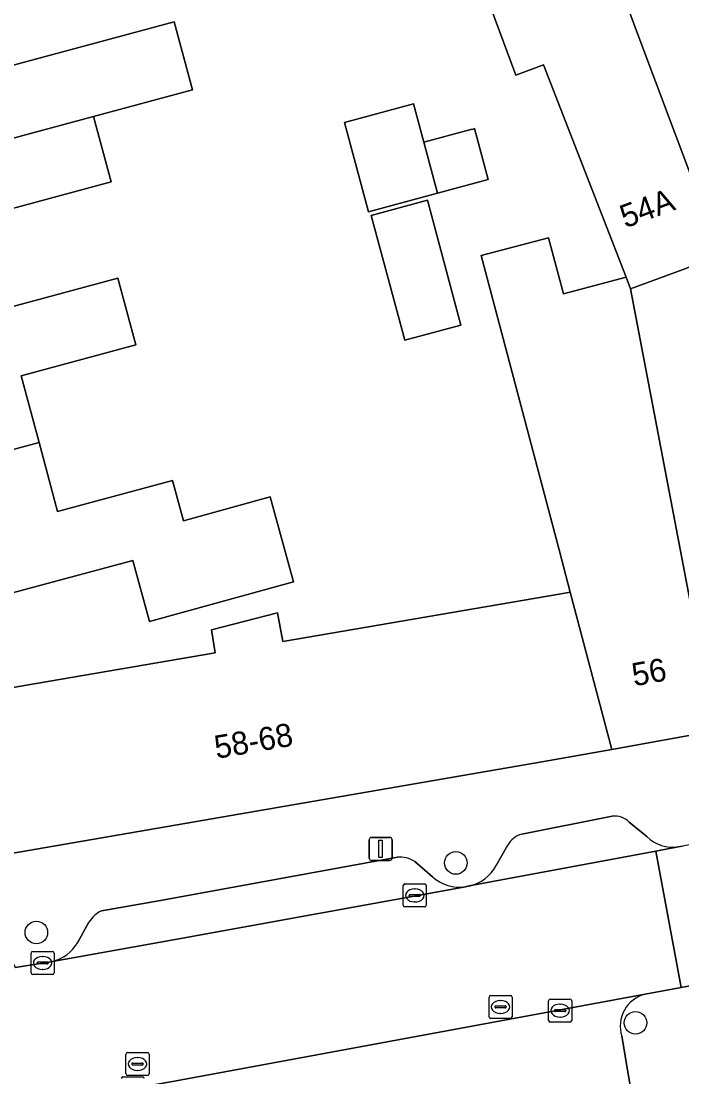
# Model space of a CAD drawing. Extents: x 159371 to 159986, y 382987 to 383597.
# Drawn here: x 159714.18 to 159742.8, y 383315.4 to 383361.12 of the extents above; entities that cross this region are included whole.
import ezdxf

# ---------------------------------------------------------------- set-up
doc = ezdxf.new("R2010")
doc.units = 0
for name, color, linetype in [('IMGEO_Boom', 7, 'Continuous'), ('IMGEO_Erf', 7, 'Continuous'), ('IMGEO_Kolk', 7, 'Continuous'), ('IMGEO_Lichtmast', 7, 'Continuous'), ('IMGEO_Pand', 7, 'Continuous'), ('IMGEO_Pand_nummerreeks', 7, 'Continuous'), ('IMGEO_Parkeervlak_open', 7, 'Continuous'), ('IMGEO_Rijbaan_lokaal_open', 7, 'Continuous'), ('IMGEO_Rioolput', 7, 'Continuous'), ('IMGEO_Voetpad_open', 7, 'Continuous')]:
    doc.layers.add(name, color=color, linetype=linetype)

msp = doc.modelspace()

# ---------------------------------------------------------------- linework, layer by layer
at = {"layer": 'IMGEO_Boom'}
for centre in [(159733.005, 383324.661), (159714.837, 383321.648), (159740.79, 383317.735)]:
    msp.add_circle(centre, 0.489, dxfattribs=at)
at = {"layer": 'IMGEO_Erf'}
for points in [[(159737.6, 383369.494), (159740.808, 383360.774), (159744.257, 383351.582)], [(159709.903, 383331.579), (159714.831, 383332.427), (159722.582, 383333.762), (159722.422, 383334.751), (159725.285, 383335.492), (159725.518, 383334.249), (159737.482, 383336.304), (159737.964, 383336.387), (159737.479, 383338.219), (159734.103, 383350.964), (159737.025, 383351.738), (159737.669, 383349.305), (159740.379, 383350.023), (159736.812, 383359.225), (159735.609, 383358.778), (159732.351, 383367.543)], [(159712.159, 383358.763), (159720.808, 383361.092), (159721.603, 383358.136), (159717.318, 383356.983), (159718.079, 383354.158), (159713.651, 383352.966)], [(159710.693, 383347.925), (159718.36, 383349.99), (159719.14, 383347.093), (159714.176, 383345.756), (159714.953, 383342.87), (159715.756, 383339.888), (159720.737, 383341.229), (159721.207, 383339.481), (159724.964, 383340.52), (159725.982, 383336.838), (159719.743, 383335.112), (159719.014, 383337.764), (159713.808, 383336.362)]]:
    msp.add_lwpolyline(points, dxfattribs=at)
for points in [[(159734.408, 383354.261), (159732.22, 383353.672), (159729.223, 383352.865), (159728.183, 383356.728), (159731.179, 383357.535), (159731.627, 383355.872), (159733.651, 383356.417), (159733.755, 383356.445), (159733.816, 383356.461)], [(159733.231, 383347.956), (159730.797, 383347.301), (159729.343, 383352.701), (159731.776, 383353.357)]]:
    msp.add_lwpolyline(points, close=True, dxfattribs=at)
at = {"layer": 'IMGEO_Kolk'}
for p, q in [((159730.727, 383322.828), (159730.727, 383323.68)), ((159730.802, 383323.754), (159731.654, 383323.754)), ((159731.728, 383323.68), (159731.728, 383322.828)), ((159730.986, 383323.248), (159730.986, 383323.26)), ((159731.424, 383323.211), (159731.026, 383323.211)), ((159731.029, 383323.297), (159731.427, 383323.297)), ((159731.215, 383323.534), (159731.24, 383323.534)), ((159731.47, 383323.26), (159731.47, 383323.248)), ((159731.654, 383322.754), (159730.802, 383322.754)), ((159731.238, 383322.974), (159731.213, 383322.974)), ((159714.606, 383319.903), (159714.606, 383320.755)), ((159714.681, 383320.829), (159715.533, 383320.829)), ((159715.094, 383320.609), (159715.119, 383320.609)), ((159715.607, 383320.755), (159715.607, 383319.903)), ((159714.865, 383320.323), (159714.865, 383320.335)), ((159715.303, 383320.286), (159714.905, 383320.286)), ((159714.908, 383320.372), (159715.306, 383320.372)), ((159715.117, 383320.049), (159715.092, 383320.049)), ((159715.349, 383320.335), (159715.349, 383320.323)), ((159715.533, 383319.829), (159714.681, 383319.829)), ((159737.025, 383317.841), (159737.025, 383318.693)), ((159737.1, 383318.767), (159737.952, 383318.767)), ((159738.026, 383318.693), (159738.026, 383317.841)), ((159737.284, 383318.261), (159737.284, 383318.273)), ((159737.722, 383318.224), (159737.324, 383318.224)), ((159737.327, 383318.31), (159737.725, 383318.31)), ((159737.513, 383318.547), (159737.538, 383318.547)), ((159737.768, 383318.273), (159737.768, 383318.261)), ((159737.952, 383317.767), (159737.1, 383317.767)), ((159737.536, 383317.987), (159737.511, 383317.987)), ((159718.586, 383315.396), (159719.438, 383315.396))]:
    msp.add_line(p, q, dxfattribs=at)
for points in [[(159730.727, 383322.828), (159730.727, 383323.68)], [(159730.802, 383323.754), (159731.654, 383323.754)], [(159731.728, 383323.68), (159731.728, 383322.828)], [(159731.654, 383322.754), (159730.802, 383322.754)], [(159714.606, 383319.903), (159714.606, 383320.755)], [(159714.681, 383320.829), (159715.533, 383320.829)], [(159715.607, 383320.755), (159715.607, 383319.903)], [(159715.533, 383319.829), (159714.681, 383319.829)], [(159737.025, 383317.841), (159737.025, 383318.693)], [(159737.1, 383318.767), (159737.952, 383318.767)], [(159738.026, 383318.693), (159738.026, 383317.841)], [(159737.952, 383317.767), (159737.1, 383317.767)], [(159718.586, 383315.396), (159719.438, 383315.396)]]:
    msp.add_lwpolyline(points, dxfattribs=at)
for centre, radius, start, end in [((159730.804, 383323.678), 0.0765, 91.552, 178.448), ((159730.804, 383323.678), 0.0765, 91.552, 178.448), ((159731.652, 383323.678), 0.0765, 1.552, 88.448), ((159731.652, 383323.678), 0.0765, 1.552, 88.448), ((159731.026, 383323.257), 0.0403, 85.8775, 175.7526), ((159731.023, 383323.247), 0.0366, 178.938, 274.7102), ((159731.427, 383323.254), 0.043, 264.8664, 352.4533), ((159731.431, 383323.259), 0.0386, 1.7309, 96.639), ((159730.804, 383322.83), 0.0765, 181.552, 268.448), ((159730.804, 383322.83), 0.0765, 181.552, 268.448), ((159731.652, 383322.83), 0.0765, 271.552, 358.448), ((159731.652, 383322.83), 0.0765, 271.552, 358.448), ((159714.683, 383320.753), 0.0765, 91.552, 178.448), ((159714.683, 383320.753), 0.0765, 91.552, 178.448), ((159715.531, 383320.753), 0.0765, 1.552, 88.448), ((159715.531, 383320.753), 0.0765, 1.552, 88.448), ((159714.905, 383320.332), 0.0403, 85.8775, 175.7526), ((159714.902, 383320.322), 0.0366, 178.938, 274.7102), ((159715.306, 383320.329), 0.043, 264.8664, 352.4533), ((159715.31, 383320.334), 0.0386, 1.7309, 96.639), ((159714.683, 383319.905), 0.0765, 181.552, 268.448), ((159714.683, 383319.905), 0.0765, 181.552, 268.448), ((159715.531, 383319.905), 0.0765, 271.552, 358.448), ((159715.531, 383319.905), 0.0765, 271.552, 358.448), ((159737.102, 383318.691), 0.0765, 91.552, 178.448), ((159737.102, 383318.691), 0.0765, 91.552, 178.448), ((159737.95, 383318.691), 0.0765, 1.552, 88.448), ((159737.95, 383318.691), 0.0765, 1.552, 88.448), ((159737.324, 383318.27), 0.0403, 85.8775, 175.7526), ((159737.321, 383318.26), 0.0366, 178.938, 274.7102), ((159737.725, 383318.267), 0.043, 264.8664, 352.4533), ((159737.729, 383318.272), 0.0386, 1.7309, 96.639), ((159737.102, 383317.843), 0.0765, 181.552, 268.448), ((159737.102, 383317.843), 0.0765, 181.552, 268.448), ((159737.95, 383317.843), 0.0765, 271.552, 358.448), ((159737.95, 383317.843), 0.0765, 271.552, 358.448), ((159718.588, 383315.32), 0.0765, 91.552, 178.448), ((159718.588, 383315.32), 0.0765, 91.552, 178.448), ((159719.436, 383315.32), 0.0765, 1.552, 88.448), ((159719.436, 383315.32), 0.0765, 1.552, 88.448)]:
    msp.add_arc(centre, radius, start, end, dxfattribs=at)
for centre, major_axis, ratio, start_param, end_param in [((159731.214, 383323.254), (-0.387, 0.002), 0.722429, 4.712389, 7.853982), ((159731.239, 383323.254), (-0.39, 0.002), 0.717154, 1.570796, 4.712389), ((159715.093, 383320.329), (-0.387, 0.002), 0.722429, 4.712389, 7.853982), ((159715.118, 383320.329), (-0.39, 0.002), 0.717154, 1.570796, 4.712389), ((159737.512, 383318.267), (-0.387, 0.002), 0.722429, 4.712389, 7.853982), ((159737.537, 383318.267), (-0.39, 0.002), 0.717154, 1.570796, 4.712389)]:
    msp.add_ellipse(centre, major_axis=major_axis, ratio=ratio, start_param=start_param, end_param=end_param, dxfattribs=at)
at = {"layer": 'IMGEO_Lichtmast'}
for p, q in [((159729.253, 383324.867), (159729.253, 383325.667)), ((159729.253, 383325.667), (159729.253, 383324.867)), ((159729.353, 383325.767), (159730.143, 383325.767)), ((159730.143, 383325.767), (159729.353, 383325.767)), ((159730.243, 383325.667), (159730.243, 383324.867)), ((159730.243, 383324.867), (159730.243, 383325.667)), ((159730.143, 383324.767), (159729.353, 383324.767)), ((159729.353, 383324.767), (159730.143, 383324.767))]:
    msp.add_line(p, q, dxfattribs=at)
msp.add_lwpolyline([(159729.673, 383325.642), (159729.823, 383325.642), (159729.823, 383324.892), (159729.673, 383324.892), (159729.673, 383325.642)], dxfattribs=at)
for centre, start, end in [((159729.353, 383325.667), 90, 180), ((159729.353, 383325.667), 90, 180), ((159730.143, 383325.667), 0, 90), ((159730.143, 383325.667), 360, 90), ((159729.353, 383324.867), 180, 270), ((159729.353, 383324.867), 180, 270), ((159730.143, 383324.867), 270, 0), ((159730.143, 383324.867), 270, 0)]:
    msp.add_arc(centre, 0.1, start, end, dxfattribs=at)
at = {"layer": 'IMGEO_Pand'}
for points in [[(159740.808, 383360.774), (159737.6, 383369.494), (159732.351, 383367.543), (159735.609, 383358.778), (159736.812, 383359.225), (159740.379, 383350.023), (159740.574, 383349.521), (159742.813, 383350.353), (159744.485, 383350.975), (159744.257, 383351.582)], [(159720.808, 383361.092), (159712.159, 383358.763), (159712.485, 383357.551), (159711.489, 383357.283), (159710.4, 383361.325), (159707.306, 383360.492), (159702.478, 383359.191), (159704.034, 383353.41), (159717.318, 383356.983), (159721.603, 383358.136)], [(159731.627, 383355.872), (159731.179, 383357.535), (159728.183, 383356.728), (159729.223, 383352.865), (159732.22, 383353.672)], [(159712.378, 383353.868), (159713.339, 383354.126), (159713.651, 383352.966), (159718.079, 383354.158), (159717.318, 383356.983), (159704.034, 383353.41), (159705.59, 383347.631), (159710.419, 383348.931), (159713.485, 383349.757)], [(159731.627, 383355.872), (159732.22, 383353.672), (159734.408, 383354.261), (159733.816, 383356.461), (159733.755, 383356.445), (159733.651, 383356.417)], [(159729.343, 383352.701), (159730.797, 383347.301), (159733.231, 383347.956), (159731.776, 383353.357)], [(159749.52, 383336.48), (159749.035, 383339.395), (159745.712, 383338.842), (159744.927, 383343.557), (159744.526, 383344.946), (159746.206, 383345.225), (159746.475, 383344.378), (159749.112, 383344.817), (159748.904, 383346.069), (159748.769, 383346.878), (159747.024, 383352.379), (159744.257, 383351.582), (159744.485, 383350.975), (159742.813, 383350.353), (159740.574, 383349.521), (159742.492, 383339.461), (159744.223, 383330.379), (159750.341, 383331.547)], [(159742.492, 383339.461), (159740.574, 383349.521), (159740.379, 383350.023), (159737.669, 383349.305), (159737.025, 383351.738), (159734.103, 383350.964), (159737.479, 383338.219), (159737.964, 383336.387), (159739.771, 383329.567), (159744.223, 383330.379)], [(159714.953, 383342.87), (159714.176, 383345.756), (159719.14, 383347.093), (159718.36, 383349.99), (159710.693, 383347.925), (159705.865, 383346.625), (159707.422, 383340.842)], [(159714.953, 383342.87), (159707.422, 383340.842), (159708.979, 383335.062), (159713.808, 383336.362), (159719.014, 383337.764), (159719.743, 383335.112), (159725.982, 383336.838), (159724.964, 383340.52), (159721.207, 383339.481), (159720.737, 383341.229), (159715.756, 383339.888)], [(159737.964, 383336.387), (159737.482, 383336.304), (159725.518, 383334.249), (159725.285, 383335.492), (159722.422, 383334.751), (159722.582, 383333.762), (159714.831, 383332.427), (159709.903, 383331.579), (159710.541, 383328.856), (159711.636, 383324.71), (159736.824, 383329.061), (159739.771, 383329.567)]]:
    msp.add_lwpolyline(points, close=True, dxfattribs=at)
at = {"layer": 'IMGEO_Parkeervlak_open'}
for points in [[(159739.779, 383326.682), (159735.861, 383325.906)], [(159741.28, 383325.804), (159740.515, 383326.426)], [(159733.589, 383323.663), (159741.677, 383325.175), (159742.645, 383325.356)], [(159735.245, 383325.419), (159734.752, 383324.545)], [(159730.474, 383324.91), (159720.216, 383323.028), (159717.662, 383322.59)], [(159731.99, 383324.061), (159731.238, 383324.721)], [(159715.529, 383320.396), (159720.685, 383321.319), (159733.422, 383323.631)], [(159717.109, 383322.092), (159716.614, 383321.205)], [(159741.207, 383318.974), (159720.731, 383315.191), (159719.012, 383314.897), (159715.92, 383314.353)], [(159718.12, 383312.665), (159718.7, 383309.741), (159721.583, 383310.305), (159740.758, 383313.811), (159740.196, 383317.164)]]:
    msp.add_lwpolyline(points, dxfattribs=at)
for centre, radius, start, end in [((159739.895, 383325.83), 0.86, 43.888, 97.754), ((159736.119, 383324.946), 0.994, 105.0657, 151.593), ((159742.414, 383326.956), 1.616, 225.4431, 278.2167), ((159730.592, 383323.75), 1.166, 56.385, 95.825), ((159733.219, 383325.359), 1.736, 282.3094, 332.0427), ((159733.176, 383325.411), 1.797, 228.6968, 277.8754), ((159718.234, 383321.399), 1.321, 115.6465, 148.3623), ((159715.131, 383322.062), 1.713, 283.4452, 329.9728), ((159741.545, 383317.598), 1.417, 103.8051, 197.8226)]:
    msp.add_arc(centre, radius, start, end, dxfattribs=at)
at = {"layer": 'IMGEO_Rijbaan_lokaal_open'}
msp.add_lwpolyline([(159745.581, 383319.793), (159744.489, 383325.699), (159742.831, 383325.39), (159742.645, 383325.356), (159741.677, 383325.175), (159742.769, 383319.268)], close=True, dxfattribs=at)
for points in [[(159741.677, 383325.175), (159733.589, 383323.663), (159733.422, 383323.631), (159720.685, 383321.319), (159715.529, 383320.396), (159715.107, 383320.328), (159713.918, 383320.127)], [(159714.795, 383314.097), (159715.92, 383314.353), (159719.012, 383314.897), (159720.731, 383315.191), (159741.207, 383318.974), (159742.769, 383319.268), (159741.677, 383325.175)]]:
    msp.add_lwpolyline(points, dxfattribs=at)
at = {"layer": 'IMGEO_Rioolput'}
for p, q in [((159734.445, 383317.999), (159734.445, 383318.851)), ((159734.52, 383318.925), (159735.372, 383318.925)), ((159734.933, 383318.705), (159734.958, 383318.705)), ((159735.446, 383318.851), (159735.446, 383317.999)), ((159734.704, 383318.419), (159734.704, 383318.431)), ((159735.142, 383318.382), (159734.744, 383318.382)), ((159734.747, 383318.468), (159735.145, 383318.468)), ((159734.956, 383318.145), (159734.931, 383318.145)), ((159735.188, 383318.431), (159735.188, 383318.419)), ((159735.372, 383317.925), (159734.52, 383317.925)), ((159718.719, 383315.527), (159718.719, 383316.379)), ((159718.794, 383316.453), (159719.646, 383316.453)), ((159719.72, 383316.379), (159719.72, 383315.527)), ((159718.978, 383315.947), (159718.978, 383315.959)), ((159719.416, 383315.91), (159719.018, 383315.91)), ((159719.021, 383315.996), (159719.419, 383315.996)), ((159719.207, 383316.233), (159719.232, 383316.233)), ((159719.462, 383315.959), (159719.462, 383315.947)), ((159719.646, 383315.453), (159718.794, 383315.453)), ((159719.23, 383315.673), (159719.205, 383315.673))]:
    msp.add_line(p, q, dxfattribs=at)
for points in [[(159734.445, 383317.999), (159734.445, 383318.851)], [(159734.52, 383318.925), (159735.372, 383318.925)], [(159735.446, 383318.851), (159735.446, 383317.999)], [(159735.372, 383317.925), (159734.52, 383317.925)], [(159718.719, 383315.527), (159718.719, 383316.379)], [(159718.794, 383316.453), (159719.646, 383316.453)], [(159719.72, 383316.379), (159719.72, 383315.527)], [(159719.646, 383315.453), (159718.794, 383315.453)]]:
    msp.add_lwpolyline(points, dxfattribs=at)
for centre, radius, start, end in [((159734.522, 383318.849), 0.0765, 91.552, 178.448), ((159734.522, 383318.849), 0.0765, 91.552, 178.448), ((159735.37, 383318.849), 0.0765, 1.552, 88.448), ((159735.37, 383318.849), 0.0765, 1.552, 88.448), ((159734.744, 383318.428), 0.0403, 85.8775, 175.7526), ((159734.741, 383318.418), 0.0366, 178.938, 274.7102), ((159735.145, 383318.425), 0.043, 264.8664, 352.4533), ((159735.149, 383318.43), 0.0386, 1.7309, 96.639), ((159734.522, 383318.001), 0.0765, 181.552, 268.448), ((159734.522, 383318.001), 0.0765, 181.552, 268.448), ((159735.37, 383318.001), 0.0765, 271.552, 358.448), ((159735.37, 383318.001), 0.0765, 271.552, 358.448), ((159718.796, 383316.377), 0.0765, 91.552, 178.448), ((159718.796, 383316.377), 0.0765, 91.552, 178.448), ((159719.644, 383316.377), 0.0765, 1.552, 88.448), ((159719.644, 383316.377), 0.0765, 1.552, 88.448), ((159719.018, 383315.956), 0.0403, 85.8775, 175.7526), ((159719.015, 383315.946), 0.0366, 178.938, 274.7102), ((159719.419, 383315.953), 0.043, 264.8664, 352.4533), ((159719.423, 383315.958), 0.0386, 1.7309, 96.639), ((159718.796, 383315.529), 0.0765, 181.552, 268.448), ((159718.796, 383315.529), 0.0765, 181.552, 268.448), ((159719.644, 383315.529), 0.0765, 271.552, 358.448), ((159719.644, 383315.529), 0.0765, 271.552, 358.448)]:
    msp.add_arc(centre, radius, start, end, dxfattribs=at)
for centre, major_axis, ratio, start_param, end_param in [((159734.932, 383318.425), (-0.387, 0.002), 0.722429, 4.712389, 7.853982), ((159734.957, 383318.425), (-0.39, 0.002), 0.717154, 1.570796, 4.712389), ((159719.206, 383315.953), (-0.387, 0.002), 0.722429, 4.712389, 7.853982), ((159719.231, 383315.953), (-0.39, 0.002), 0.717154, 1.570796, 4.712389)]:
    msp.add_ellipse(centre, major_axis=major_axis, ratio=ratio, start_param=start_param, end_param=end_param, dxfattribs=at)
at = {"layer": 'IMGEO_Voetpad_open'}
for points in [[(159775.202, 383336.678), (159771.268, 383335.626), (159765.592, 383334.421), (159759.444, 383333.116), (159757.449, 383332.738), (159751.293, 383331.713), (159750.341, 383331.547), (159744.223, 383330.379), (159739.771, 383329.567), (159736.824, 383329.061), (159711.636, 383324.71), (159713.918, 383320.127), (159715.107, 383320.328), (159715.529, 383320.396)], [(159735.861, 383325.906), (159739.779, 383326.682)], [(159740.515, 383326.426), (159741.28, 383325.804)], [(159734.752, 383324.545), (159735.245, 383325.419)], [(159742.645, 383325.356), (159742.831, 383325.39)], [(159717.662, 383322.59), (159720.216, 383323.028), (159730.474, 383324.91)], [(159731.238, 383324.721), (159731.99, 383324.061)], [(159733.422, 383323.631), (159733.589, 383323.663)], [(159716.614, 383321.205), (159717.109, 383322.092)], [(159751.184, 383320.839), (159745.581, 383319.793), (159742.769, 383319.268), (159741.207, 383318.974)], [(159740.196, 383317.164), (159740.758, 383313.811), (159721.583, 383310.305), (159718.7, 383309.741), (159718.12, 383312.665)]]:
    msp.add_lwpolyline(points, dxfattribs=at)
for centre, radius, start, end in [((159739.895, 383325.83), 0.86, 43.888, 97.754), ((159736.119, 383324.946), 0.994, 105.0657, 151.593), ((159742.414, 383326.956), 1.616, 225.4431, 278.2167), ((159730.592, 383323.75), 1.166, 56.385, 95.825), ((159733.219, 383325.359), 1.736, 282.3094, 332.0427), ((159733.176, 383325.411), 1.797, 228.6968, 277.8754), ((159718.234, 383321.399), 1.321, 115.6465, 148.3623), ((159715.131, 383322.062), 1.713, 283.4452, 329.9728), ((159741.545, 383317.598), 1.417, 103.8051, 197.8226)]:
    msp.add_arc(centre, radius, start, end, dxfattribs=at)

# ---------------------------------------------------------------- texts
at = {"layer": 'IMGEO_Pand_nummerreeks'}
for s, rotation, p in [('54A', 20.2999, (159740.347, 383352.14)), ('56', 10.3247, (159740.732, 383332.306)), ('58-68', 9.7976, (159722.64, 383329.168))]:
    msp.add_text(s, height=1, rotation=rotation, dxfattribs=at).set_placement(p)

doc.saveas('drawing.dxf')
